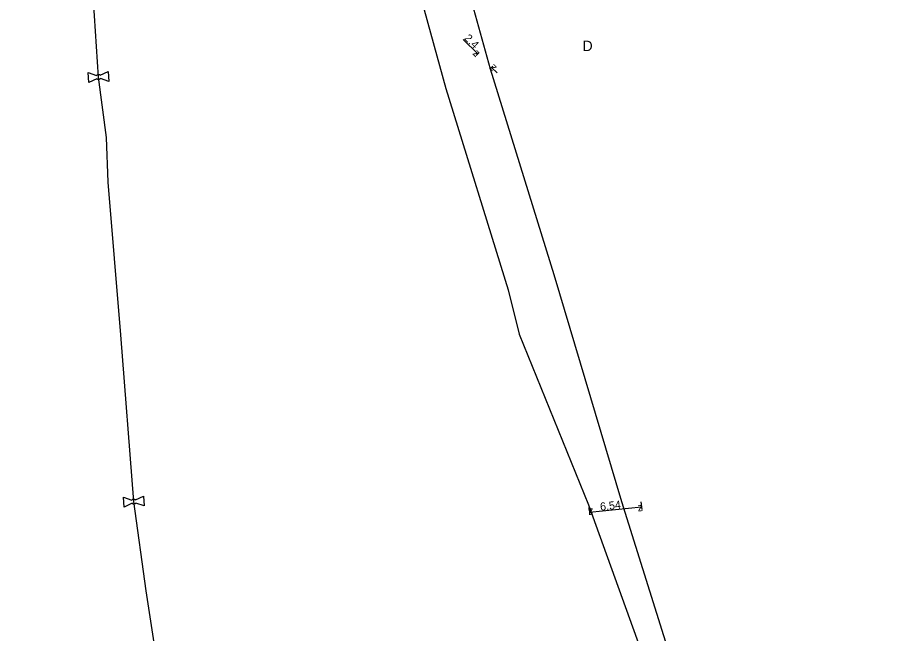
# Model space of a CAD drawing. Extents: x -643544 to -637295, y -1119190 to -1111715.
# Drawn here: x -641064.3 to -640955.2, y -1114877.8 to -1114800.8 of the extents above; entities that cross this region are included whole.
import ezdxf

# ---------------------------------------------------------------- set-up
doc = ezdxf.new("R2010")
doc.units = 0
for name, color, linetype in [('Default', 7, 'Continuous'), ('VP Kótování', 7, 'Continuous'), ('VP Lomový bod', 7, 'Continuous'), ('VP Řad', 7, 'Continuous'), ('VP Řad - označení', 7, 'Continuous')]:
    doc.layers.add(name, color=color, linetype=linetype)

msp = doc.modelspace()

# ---------------------------------------------------------------- linework, layer by layer
at = {"layer": 'Default'}
for points in [[(-641054.43, -1114808.1), (-641054.4, -1114808.06), (-641054.35, -1114808.03), (-641054.28, -1114807.98), (-641054.2, -1114807.98), (-641054.12, -1114807.97), (-641054.04, -1114808.01), (-641053.99, -1114808.03), (-641053.96, -1114808.07)], [(-641053.93, -1114808.48), (-641053.96, -1114808.52), (-641054.01, -1114808.55), (-641054.08, -1114808.6), (-641054.16, -1114808.6), (-641054.24, -1114808.61), (-641054.32, -1114808.57), (-641054.37, -1114808.55), (-641054.41, -1114808.51)], [(-641050.03, -1114861.16), (-641049.99, -1114861.12), (-641049.95, -1114861.09), (-641049.88, -1114861.05), (-641049.8, -1114861.04), (-641049.71, -1114861.04), (-641049.64, -1114861.08), (-641049.59, -1114861.1), (-641049.55, -1114861.14)], [(-641049.53, -1114861.54), (-641049.56, -1114861.59), (-641049.6, -1114861.62), (-641049.68, -1114861.66), (-641049.76, -1114861.67), (-641049.84, -1114861.67), (-641049.92, -1114861.63), (-641049.97, -1114861.61), (-641050, -1114861.57)]]:
    msp.add_open_spline(points, degree=3, dxfattribs=at)
at = {"layer": 'VP Kótování'}
for points in [[(-641008.63, -1114803.59), (-641006.79, -1114805.4)], [(-641006.62, -1114805.22), (-641007, -1114805.61)], [(-641004.91, -1114806.91), (-641005.29, -1114807.29)], [(-641004.36, -1114807.78), (-641005.08, -1114807.08)], [(-640992.91, -1114862.08), (-640992.81, -1114863.03)], [(-640986.34, -1114862.05), (-640992.84, -1114862.74)], [(-640986.41, -1114861.39), (-640986.31, -1114862.34)]]:
    msp.add_lwpolyline(points, dxfattribs=at)
at = {"layer": 'VP Lomový bod'}
for points in [[(-641053.96, -1114808.07), (-641052.97, -1114807.59)], [(-641052.97, -1114807.59), (-641052.9, -1114808.84), (-641053.93, -1114808.48)], [(-641054.41, -1114808.51), (-641055.39, -1114808.99), (-641055.47, -1114807.74), (-641054.43, -1114808.1)], [(-641050, -1114861.57), (-641050.99, -1114862.05), (-641051.06, -1114860.8), (-641050.03, -1114861.16)], [(-641049.55, -1114861.14), (-641048.57, -1114860.66)], [(-641048.57, -1114860.66), (-641048.49, -1114861.9), (-641049.53, -1114861.54)]]:
    msp.add_lwpolyline(points, dxfattribs=at)
at = {"layer": 'VP Řad'}
for points in [[(-641077.68, -1114658.12), (-641055.7, -1114689.08), (-641027.09, -1114733.04), (-641024.15, -1114737.88), (-641021.42, -1114748.25), (-641013.95, -1114775.65), (-641011.48, -1114784.72), (-641005.25, -1114807.26), (-640997.29, -1114832.97), (-640988.83, -1114861.33), (-640973.29, -1114910.93), (-640959.26, -1114916.2), (-640912.22, -1114930.89), (-640899.63, -1114934.51), (-640857.11, -1114948.26)], [(-641065.7, -1114689.7), (-641051.68, -1114712.31), (-641035.9, -1114737.41), (-641033.61, -1114744.59), (-641026.7, -1114760.49), (-641021.12, -1114776.57), (-641016.52, -1114788.82), (-641010.79, -1114809.73), (-641003, -1114834.87), (-641001.64, -1114840.44), (-640992.94, -1114861.78), (-640973.39, -1114916.06), (-640960.29, -1114920), (-640913.58, -1114933.88), (-640900.91, -1114937.08), (-640731.32, -1114995.57), (-640701.28, -1114995.57)], [(-641044.14, -1114906.5), (-641044.12, -1114905.83), (-641044.12, -1114902.96), (-641044.4, -1114897.47), (-641048.25, -1114872.49), (-641049.78, -1114861.35), (-641051.38, -1114840.52), (-641053, -1114821.43), (-641053.19, -1114815.83), (-641054.18, -1114808.29), (-641054.95, -1114796.76), (-641056.5, -1114781.87), (-641056.59, -1114777.96), (-641058.14, -1114761.22), (-641058.49, -1114751.6), (-641059.62, -1114733.97), (-641060.27, -1114724.74), (-641060.43, -1114721.95), (-641061.68, -1114721.1), (-641062.72, -1114721.1), (-641076.66, -1114721.4)]]:
    msp.add_lwpolyline(points, dxfattribs=at)

# ---------------------------------------------------------------- texts
at = {"layer": 'VP Kótování'}
for s, rotation, p in [('2.4', 315.5402, (-641008.56, -1114803.52)), ('z', 315.5402, (-641007.5, -1114805.4)), ('z', 135.5402, (-641004.37, -1114807.07)), ('z', 186.0654, (-640992.4, -1114862.19)), ('6.54', 6.0654, (-640991.46, -1114862.49)), ('z', 6.0654, (-640986.78, -1114862.6))]:
    msp.add_text(s, height=1, rotation=rotation, dxfattribs=at).set_placement(p)
at = {"layer": 'VP Řad - označení'}
msp.add_text('D', height=1.3, dxfattribs=at).set_placement((-640993.69, -1114805.04))

doc.saveas('drawing.dxf')
